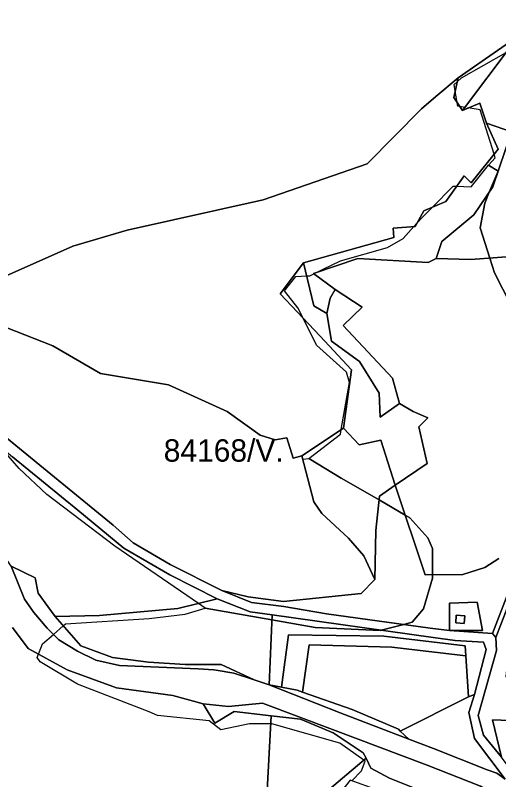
# Model space of a CAD drawing. Extents: x -477304 to -465429, y -1159113 to -1149210.
# Drawn here: x -475785 to -475461, y -1151577 to -1151066 of the extents above; entities that cross this region are included whole.
import ezdxf

# ---------------------------------------------------------------- set-up
doc = ezdxf.new("R2010")
doc.units = 0
for name, color, linetype in [('BPEJ_s', 7, 'Continuous'), ('ostatni_s', 7, 'Continuous'), ('PUPFL_s', 7, 'Continuous'), ('trav_porost_s', 7, 'Continuous')]:
    doc.layers.add(name, color=color, linetype=linetype)

msp = doc.modelspace()

# ---------------------------------------------------------------- linework, layer by layer
at = {"layer": 'BPEJ_s'}
for points in [[(-475790.76, -1151274.54), (-475759.49, -1151286.85), (-475727.57, -1151305.38), (-475682.23, -1151312.95), (-475642.81, -1151330.83), (-475620.74, -1151346.67), (-475610.78, -1151349.95), (-475603.01, -1151348.4), (-475598.67, -1151362.12), (-475592.78, -1151360.65), (-475592.22, -1151362.82), (-475588.25, -1151362.25), (-475567, -1151346), (-475566.47, -1151342.94), (-475561, -1151311.5), (-475563, -1151304.5), (-475583, -1151286.5), (-475592.08, -1151268.33), (-475595.5, -1151261.5), (-475604.5, -1151250), (-475597, -1151240.5), (-475589.75, -1151240.12), (-475587.5, -1151240), (-475584.81, -1151238.65), (-475585.15, -1151238.4), (-475582.54, -1151237.52), (-475578.5, -1151235.5), (-475567, -1151230), (-475535.5, -1151221), (-475525, -1151215), (-475517.87, -1151207.05), (-475515.69, -1151204.62), (-475512, -1151200.5), (-475505.72, -1151194.22), (-475491.5, -1151180), (-475489.25, -1151180.09), (-475479.5, -1151180.5), (-475468, -1151166), (-475463.5, -1151161), (-475464.23, -1151158.67), (-475473.5, -1151129), (-475481.53, -1151127.66), (-475485.31, -1151129.25), (-475483.82, -1151127.28), (-475487.02, -1151126.75), (-475488.5, -1151126.5), (-475488.94, -1151123.93), (-475490.25, -1151116.34), (-475491, -1151112), (-475488.86, -1151110.08), (-475486, -1151107.5), (-475456.14, -1151090.61)], [(-475453, -1151259.5), (-475464, -1151238), (-475467.11, -1151228.18), (-475473.5, -1151208), (-475470.5, -1151191.5), (-475467.41, -1151184.12), (-475461.5, -1151170), (-475468, -1151166), (-475463.5, -1151161), (-475464.23, -1151158.67), (-475473.5, -1151129), (-475481.53, -1151127.66), (-475485.31, -1151129.25), (-475483.82, -1151127.28), (-475487.02, -1151126.75), (-475488.5, -1151126.5), (-475488.94, -1151123.93), (-475490.25, -1151116.34), (-475491, -1151112), (-475488.86, -1151110.08), (-475486, -1151107.5), (-475456.14, -1151090.61)], [(-475512, -1151200.5), (-475505.72, -1151194.22), (-475491.5, -1151180), (-475489.25, -1151180.09), (-475479.5, -1151180.5), (-475468, -1151166), (-475461.5, -1151170), (-475467.41, -1151184.12), (-475470.5, -1151191.5), (-475473.5, -1151208), (-475467.11, -1151228.18), (-475464, -1151238), (-475453, -1151259.5)], [(-475559.45, -1151578.18), (-475553, -1151571.5), (-475550.5, -1151565), (-475551.49, -1151564.3), (-475567.5, -1151553), (-475613, -1151540), (-475613.58, -1151540), (-475628, -1151540), (-475647, -1151544), (-475655, -1151538), (-475689.5, -1151534.5), (-475695, -1151532), (-475743, -1151513.5), (-475768, -1151498.5), (-475770, -1151495.5), (-475769.14, -1151493.3), (-475766.5, -1151486.5), (-475759.19, -1151480.13), (-475752.52, -1151474.32), (-475751, -1151473), (-475695, -1151469.5), (-475671, -1151466.5), (-475657.5, -1151462.5), (-475612.86, -1151470.4), (-475584, -1151475.5), (-475540.5, -1151477.5), (-475539.78, -1151477.32), (-475530.03, -1151474.82), (-475524.56, -1151473.42), (-475519, -1151472), (-475511.5, -1151463), (-475505.5, -1151442.5), (-475505.5, -1151440.15), (-475505.5, -1151422.5), (-475508.5, -1151415.5), (-475520.5, -1151402), (-475523.66, -1151400.18), (-475541.13, -1151390.11), (-475566.5, -1151375.5), (-475588.25, -1151362.25), (-475567, -1151346), (-475566.47, -1151342.94), (-475561, -1151311.5), (-475563, -1151304.5), (-475583, -1151286.5), (-475592.08, -1151268.33), (-475595.5, -1151261.5), (-475604.5, -1151250), (-475597, -1151240.5), (-475589.75, -1151240.12), (-475587.5, -1151240), (-475584.81, -1151238.65), (-475585.15, -1151238.4), (-475582.54, -1151237.52), (-475578.5, -1151235.5), (-475567, -1151230), (-475535.5, -1151221), (-475525, -1151215), (-475517.87, -1151207.05), (-475515.69, -1151204.62), (-475512, -1151200.5)], [(-475790.76, -1151274.54), (-475759.49, -1151286.85), (-475727.57, -1151305.38), (-475682.23, -1151312.95), (-475642.81, -1151330.83), (-475620.74, -1151346.67), (-475610.78, -1151349.95), (-475603.01, -1151348.4), (-475598.67, -1151362.12), (-475592.78, -1151360.65), (-475592.22, -1151362.82), (-475588.25, -1151362.25), (-475566.5, -1151375.5), (-475541.13, -1151390.11), (-475523.66, -1151400.18), (-475520.5, -1151402), (-475508.5, -1151415.5), (-475505.5, -1151422.5), (-475505.5, -1151440.15), (-475505.5, -1151442.5), (-475511.5, -1151463), (-475519, -1151472), (-475524.56, -1151473.42), (-475530.03, -1151474.82), (-475539.78, -1151477.32), (-475540.5, -1151477.5), (-475584, -1151475.5), (-475612.86, -1151470.4), (-475657.5, -1151462.5), (-475661.96, -1151459.44), (-475718, -1151421), (-475763.5, -1151386.5), (-475782, -1151369), (-475795.69, -1151353.64)], [(-475782, -1151369), (-475795.69, -1151353.64)], [(-475559.45, -1151578.18), (-475553, -1151571.5), (-475550.5, -1151565), (-475551.49, -1151564.3), (-475567.5, -1151553), (-475613, -1151540), (-475613.58, -1151540), (-475628, -1151540), (-475647, -1151544), (-475655, -1151538), (-475689.5, -1151534.5), (-475695, -1151532), (-475743, -1151513.5), (-475768, -1151498.5), (-475770, -1151495.5), (-475769.14, -1151493.3), (-475766.5, -1151486.5), (-475759.19, -1151480.13), (-475752.52, -1151474.32), (-475751, -1151473), (-475695, -1151469.5), (-475671, -1151466.5), (-475657.5, -1151462.5), (-475661.96, -1151459.44), (-475718, -1151421), (-475763.5, -1151386.5), (-475782, -1151369)]]:
    msp.add_lwpolyline(points, dxfattribs=at)
at = {"layer": 'ostatni_s'}
for points in [[(-475439.43, -1151397.57), (-475444.93, -1151411.47), (-475450.09, -1151432.61), (-475451.6, -1151452.69), (-475462.95, -1151482.16), (-475465.31, -1151479.58), (-475454.79, -1151452.32), (-475452.94, -1151432.33), (-475448.83, -1151413.61), (-475442.61, -1151397.24), (-475437.51, -1151370.72), (-475411.74, -1151326.47), (-475407.36, -1151286.66), (-475396.13, -1151254.93), (-475392.92, -1151236.43), (-475391.04, -1151224.41), (-475387.86, -1151223.42), (-475393.01, -1151254.78), (-475405.4, -1151287.64), (-475409.39, -1151326.58), (-475425.45, -1151355.27), (-475434.38, -1151370.99)], [(-475662.29, -1151503.26), (-475714.93, -1151500.83), (-475730.66, -1151497.38), (-475743.04, -1151491.42), (-475755.63, -1151483.81), (-475763.34, -1151475.83), (-475772.34, -1151465.51), (-475778.61, -1151456.49), (-475787.34, -1151434.53), (-475771.39, -1151442.32), (-475769.36, -1151452.51), (-475763, -1151461.48), (-475757.94, -1151468.1), (-475740.83, -1151487.75), (-475719.57, -1151495.6), (-475695.44, -1151498.73), (-475670.99, -1151500.3), (-475646.84, -1151500.3), (-475624.73, -1151510.53), (-475638.39, -1151505.99), (-475650.21, -1151504.02), (-475651.71, -1151503.77)], [(-475472.04, -1151477.58), (-475494.06, -1151477.47), (-475493.97, -1151459.27), (-475475.46, -1151458.57)], [(-475483.85, -1151467.66), (-475484.2, -1151472.73), (-475489.9, -1151472.34), (-475489.56, -1151467.27)], [(-475489.9, -1151472.34), (-475484.2, -1151472.73), (-475483.85, -1151467.66), (-475489.56, -1151467.27)], [(-475588.07, -1151487.19), (-475592.48, -1151518.77), (-475596.07, -1151517.52), (-475606.6, -1151515.45), (-475601.91, -1151480.41), (-475537.9, -1151481.3), (-475483.58, -1151487.79), (-475483.16, -1151494.37), (-475532.65, -1151488.6)], [(-475528.25, -1151543.64), (-475526.98, -1151544.81), (-475521.19, -1151550.15), (-475567.29, -1151532.56), (-475614.77, -1151513.84), (-475606.6, -1151515.45), (-475596.07, -1151517.52), (-475592.48, -1151518.77), (-475559.19, -1151530.32)]]:
    msp.add_lwpolyline(points, close=True, dxfattribs=at)
for points in [[(-475881.21, -1151298.75), (-475853.51, -1151298.55), (-475850.1, -1151299.76), (-475763.3, -1151370.77), (-475719.14, -1151406.95), (-475705.82, -1151418.9), (-475681.06, -1151433.31), (-475646.44, -1151450.83), (-475626.52, -1151458.78), (-475604.99, -1151461.41), (-475576.3, -1151466.27), (-475507.06, -1151475.84), (-475494.06, -1151477.47), (-475465.31, -1151479.58), (-475462.95, -1151482.16), (-475462.53, -1151491), (-475474.87, -1151534.3), (-475471.18, -1151547.67), (-475459.24, -1151562.34)], [(-475456.7, -1151577.03), (-475477.32, -1151549.87), (-475481.15, -1151532.38), (-475477.4, -1151520.36), (-475469.45, -1151490.22), (-475471.18, -1151485.26), (-475490.32, -1151484.1), (-475504.91, -1151482.26), (-475612.71, -1151466.98), (-475627.35, -1151464.92), (-475649.59, -1151456.4), (-475681.21, -1151440.25), (-475712.02, -1151422.3), (-475742.91, -1151397.04), (-475786.48, -1151361.33)], [(-475454.79, -1151452.32), (-475465.31, -1151479.58), (-475494.06, -1151477.47), (-475472.04, -1151477.58), (-475475.46, -1151458.57), (-475493.97, -1151459.27), (-475494.06, -1151477.47), (-475507.06, -1151475.84), (-475576.3, -1151466.27), (-475604.99, -1151461.41), (-475626.52, -1151458.78), (-475646.44, -1151450.83), (-475628.84, -1151454.92), (-475605.19, -1151458.06), (-475553.16, -1151452.63), (-475544.03, -1151443.4), (-475543.32, -1151410.47), (-475540.86, -1151387.55), (-475530.32, -1151380.14), (-475510.36, -1151440.21), (-475485.22, -1151439.9), (-475470.4, -1151435.39), (-475460.96, -1151429.38)], [(-475787.34, -1151434.53), (-475778.61, -1151456.49), (-475772.34, -1151465.51), (-475763.34, -1151475.83), (-475755.63, -1151483.81), (-475743.04, -1151491.42), (-475730.66, -1151497.38), (-475714.93, -1151500.83), (-475662.29, -1151503.26), (-475651.71, -1151503.77), (-475650.21, -1151504.02), (-475638.39, -1151505.99), (-475624.73, -1151510.53), (-475614.77, -1151513.84), (-475567.29, -1151532.56), (-475521.19, -1151550.15), (-475504.64, -1151556.46), (-475468.72, -1151570.68), (-475462.41, -1151573.05), (-475456.7, -1151577.03)], [(-475658.92, -1151526.63), (-475679.13, -1151520.99), (-475716.98, -1151515.95), (-475749.9, -1151503.77), (-475776.16, -1151489.48), (-475786.6, -1151475.44)], [(-475447.95, -1151602.12), (-475478.29, -1151583.65), (-475508.45, -1151586.54), (-475534.2, -1151576.45), (-475546.65, -1151569.69), (-475549.82, -1151562.88), (-475551.86, -1151559.45), (-475571.81, -1151545.98), (-475593.84, -1151536.86), (-475613.3, -1151534.74), (-475638.21, -1151531.66), (-475651.19, -1151539.48), (-475658.92, -1151526.63), (-475641.86, -1151528.43), (-475619.14, -1151526.11), (-475572.32, -1151543.76), (-475509.1, -1151567.65), (-475473.2, -1151581.78), (-475460.03, -1151589.65)], [(-475460.03, -1151589.65), (-475473.2, -1151581.78), (-475509.1, -1151567.65), (-475572.32, -1151543.76), (-475619.14, -1151526.11), (-475641.86, -1151528.43), (-475658.92, -1151526.63)]]:
    msp.add_lwpolyline(points, dxfattribs=at)
at = {"layer": 'PUPFL_s'}
for points in [[(-475453.99, -1151083.54), (-475488.31, -1151107.58), (-475503.17, -1151120.07), (-475512.84, -1151128.34), (-475549.04, -1151165.05), (-475618.73, -1151189.13), (-475709.88, -1151209.42), (-475746.05, -1151220.27), (-475807.01, -1151247.24), (-475822.25, -1151254.46), (-475845.03, -1151251.44), (-475851.61, -1151176.29), (-475797, -1151122.3), (-475794.41, -1151120.2), (-475796.84, -1151080.93), (-475808.91, -1151039.84)], [(-475807.01, -1151247.24), (-475746.05, -1151220.27), (-475709.88, -1151209.42), (-475618.73, -1151189.13), (-475549.04, -1151165.05), (-475512.84, -1151128.34), (-475503.17, -1151120.07), (-475488.31, -1151107.58), (-475491.2, -1151120.62), (-475485.31, -1151129.25), (-475473.7, -1151124.38), (-475469.22, -1151137.9), (-475461.54, -1151155.34), (-475479.65, -1151177.74), (-475484.17, -1151172.99), (-475496.59, -1151190.35), (-475511.13, -1151196.51), (-475517.02, -1151206.98), (-475531.73, -1151208.15), (-475531.32, -1151214.28), (-475591.85, -1151231.43), (-475607.41, -1151252.08), (-475580.59, -1151280.52), (-475559.72, -1151303.07), (-475565, -1151341.95), (-475592.78, -1151360.65), (-475598.67, -1151362.12), (-475603.01, -1151348.4), (-475610.78, -1151349.95), (-475620.74, -1151346.67), (-475642.81, -1151330.83), (-475682.23, -1151312.95), (-475727.57, -1151305.38), (-475759.49, -1151286.85), (-475790.76, -1151274.54)], [(-475786.6, -1151475.44), (-475776.16, -1151489.48), (-475749.9, -1151503.77), (-475716.98, -1151515.95), (-475679.13, -1151520.99), (-475658.92, -1151526.63), (-475651.19, -1151539.48), (-475638.21, -1151531.66), (-475613.3, -1151534.74), (-475618.9, -1151639.15)]]:
    msp.add_lwpolyline(points, dxfattribs=at)
for points in [[(-475485.31, -1151129.25), (-475491.2, -1151120.62), (-475488.31, -1151107.58), (-475453.99, -1151083.54), (-475452.07, -1151085.22)], [(-475531.73, -1151208.15), (-475517.02, -1151206.98), (-475511.13, -1151196.51), (-475496.59, -1151190.35), (-475484.17, -1151172.99), (-475479.65, -1151177.74), (-475461.54, -1151155.34), (-475469.22, -1151137.9), (-475452.59, -1151143.71), (-475464.99, -1151180.54), (-475477.68, -1151199.31), (-475499.11, -1151217.05), (-475503.03, -1151228.43), (-475508.22, -1151231.16), (-475555.49, -1151228.4), (-475585.15, -1151238.4), (-475570.56, -1151249.13), (-475573.93, -1151255.03), (-475576.16, -1151265.34), (-475584.89, -1151260.24), (-475591.85, -1151231.43), (-475531.32, -1151214.28)], [(-475584.89, -1151260.24), (-475576.16, -1151265.34), (-475573.02, -1151283.76), (-475554.18, -1151297.36), (-475541.19, -1151318.65), (-475540.37, -1151334.69), (-475527.45, -1151325.58), (-475518.3, -1151330.8), (-475508.6, -1151335.22), (-475514.58, -1151341.14), (-475509.07, -1151365.65), (-475530.32, -1151380.14), (-475540.11, -1151350.02), (-475554.47, -1151353.16), (-475565, -1151341.95), (-475559.72, -1151303.07), (-475580.59, -1151280.52), (-475607.41, -1151252.08), (-475591.85, -1151231.43)], [(-475573.93, -1151255.03), (-475570.56, -1151249.13), (-475552.48, -1151261.04), (-475565.14, -1151273.24), (-475532.14, -1151308.66), (-475527.45, -1151325.58), (-475540.37, -1151334.69), (-475541.19, -1151318.65), (-475554.18, -1151297.36), (-475573.02, -1151283.76), (-475576.16, -1151265.34)], [(-475728.31, -1151467.35), (-475757.94, -1151468.1), (-475763, -1151461.48), (-475769.36, -1151452.51), (-475771.39, -1151442.32), (-475787.34, -1151434.53), (-475795.11, -1151423.22), (-475811.92, -1151405.35), (-475819.17, -1151406.2), (-475823.21, -1151392.23), (-475834.41, -1151377.88), (-475841.78, -1151358.48), (-475855.28, -1151336.75), (-475856.46, -1151317), (-475854.89, -1151305.62), (-475850.95, -1151307.51), (-475786.48, -1151361.33), (-475742.91, -1151397.04), (-475712.02, -1151422.3), (-475681.21, -1151440.25), (-475649.59, -1151456.4), (-475675.82, -1151462.84)], [(-475551.32, -1151427.51), (-475561.72, -1151415.67), (-475579.4, -1151399.21), (-475584.77, -1151391.38), (-475592.78, -1151360.65), (-475565, -1151341.95), (-475554.47, -1151353.16), (-475540.11, -1151350.02), (-475530.32, -1151380.14), (-475540.86, -1151387.55), (-475543.32, -1151410.47), (-475544.03, -1151443.4)], [(-475646.84, -1151500.3), (-475670.99, -1151500.3), (-475695.44, -1151498.73), (-475719.57, -1151495.6), (-475740.83, -1151487.75), (-475757.94, -1151468.1), (-475728.31, -1151467.35), (-475675.82, -1151462.84), (-475649.59, -1151456.4), (-475627.35, -1151464.92), (-475612.71, -1151466.98), (-475614.77, -1151513.84), (-475624.73, -1151510.53)], [(-475483.58, -1151487.79), (-475537.9, -1151481.3), (-475601.91, -1151480.41), (-475606.6, -1151515.45), (-475614.77, -1151513.84), (-475612.71, -1151466.98), (-475504.91, -1151482.26), (-475490.32, -1151484.1), (-475471.18, -1151485.26), (-475469.45, -1151490.22), (-475477.4, -1151520.36), (-475481.38, -1151521.98), (-475483.16, -1151494.37)], [(-475618.9, -1151639.15), (-475613.3, -1151534.74), (-475593.84, -1151536.86), (-475571.81, -1151545.98), (-475551.86, -1151559.45), (-475549.82, -1151562.88), (-475584.48, -1151592.22), (-475593.83, -1151601.68), (-475610.15, -1151620.49)], [(-475560.61, -1151577.77), (-475575.6, -1151596.89), (-475580.99, -1151606.59), (-475593.83, -1151601.68), (-475584.48, -1151592.22), (-475549.82, -1151562.88), (-475546.65, -1151569.69), (-475534.2, -1151576.45), (-475508.45, -1151586.54), (-475478.29, -1151583.65), (-475447.95, -1151602.12), (-475497.6, -1151616.58), (-475489.73, -1151602.97), (-475541.98, -1151584.34)]]:
    msp.add_lwpolyline(points, close=True, dxfattribs=at)
at = {"layer": 'trav_porost_s'}
for points in [[(-475441.72, -1151154.01), (-475421.91, -1151194.91), (-475422.35, -1151200.48), (-475423.71, -1151209.85), (-475427.74, -1151230.33), (-475444.09, -1151226.34), (-475479.82, -1151229.19), (-475503.03, -1151228.43), (-475499.11, -1151217.05), (-475477.68, -1151199.31), (-475464.99, -1151180.54), (-475452.59, -1151143.71), (-475469.22, -1151137.9), (-475473.7, -1151124.38), (-475485.31, -1151129.25), (-475452.07, -1151085.22), (-475434.42, -1151097.24), (-475424.87, -1151110.38), (-475413.2, -1151121.4), (-475408.22, -1151127.5), (-475397.67, -1151143.54)], [(-475474.87, -1151534.3), (-475462.53, -1151491), (-475462.95, -1151482.16), (-475451.6, -1151452.69), (-475451.66, -1151457.67), (-475451.71, -1151460.6), (-475456.41, -1151508.51), (-475398.69, -1151533.87), (-475336.23, -1151511.05), (-475311.38, -1151501.65), (-475289.81, -1151493.48), (-475285.4, -1151502.34), (-475296.18, -1151507.82), (-475312.07, -1151517.61), (-475358.01, -1151550.58), (-475361.32, -1151541.4), (-475465.29, -1151537.27), (-475459.24, -1151562.34), (-475471.18, -1151547.67)], [(-475481.38, -1151521.98), (-475526.98, -1151544.81), (-475528.25, -1151543.64), (-475559.19, -1151530.32), (-475592.48, -1151518.77), (-475588.07, -1151487.19), (-475532.65, -1151488.6), (-475483.16, -1151494.37)], [(-475481.15, -1151532.38), (-475477.32, -1151549.87), (-475456.7, -1151577.03), (-475462.41, -1151573.05), (-475468.72, -1151570.68), (-475504.64, -1151556.46), (-475521.19, -1151550.15), (-475526.98, -1151544.81), (-475481.38, -1151521.98), (-475477.4, -1151520.36)], [(-475370.72, -1151646.23), (-475385.49, -1151634.86), (-475410.62, -1151614.33), (-475425.32, -1151600.6), (-475440.15, -1151587.9), (-475459.24, -1151562.34), (-475465.29, -1151537.27), (-475361.32, -1151541.4), (-475358.01, -1151550.58), (-475341.94, -1151595.2), (-475299.09, -1151697.55), (-475304.11, -1151701.73), (-475320.13, -1151689.98), (-475352.68, -1151662.1)]]:
    msp.add_lwpolyline(points, close=True, dxfattribs=at)
for points in [[(-475460.96, -1151429.38), (-475470.4, -1151435.39), (-475485.22, -1151439.9), (-475510.36, -1151440.21), (-475530.32, -1151380.14), (-475509.07, -1151365.65), (-475514.58, -1151341.14), (-475508.6, -1151335.22), (-475518.3, -1151330.8), (-475527.45, -1151325.58), (-475532.14, -1151308.66), (-475565.14, -1151273.24), (-475552.48, -1151261.04), (-475570.56, -1151249.13), (-475585.15, -1151238.4), (-475555.49, -1151228.4), (-475508.22, -1151231.16), (-475503.03, -1151228.43), (-475479.82, -1151229.19), (-475444.09, -1151226.34)], [(-475790.76, -1151274.54), (-475759.49, -1151286.85), (-475727.57, -1151305.38), (-475682.23, -1151312.95), (-475642.81, -1151330.83), (-475620.74, -1151346.67), (-475610.78, -1151349.95), (-475603.01, -1151348.4), (-475598.67, -1151362.12), (-475592.78, -1151360.65), (-475584.77, -1151391.38), (-475579.4, -1151399.21), (-475561.72, -1151415.67), (-475551.32, -1151427.51), (-475544.03, -1151443.4), (-475553.16, -1151452.63), (-475605.19, -1151458.06), (-475628.84, -1151454.92), (-475646.44, -1151450.83), (-475681.06, -1151433.31), (-475705.82, -1151418.9), (-475719.14, -1151406.95), (-475763.3, -1151370.77), (-475850.1, -1151299.76)]]:
    msp.add_lwpolyline(points, dxfattribs=at)

# ---------------------------------------------------------------- texts
at = {"layer": 'BPEJ_s'}
msp.add_text('84168/V.', height=15, dxfattribs=at).set_placement((-475685.32, -1151364.47))

doc.saveas('drawing.dxf')
